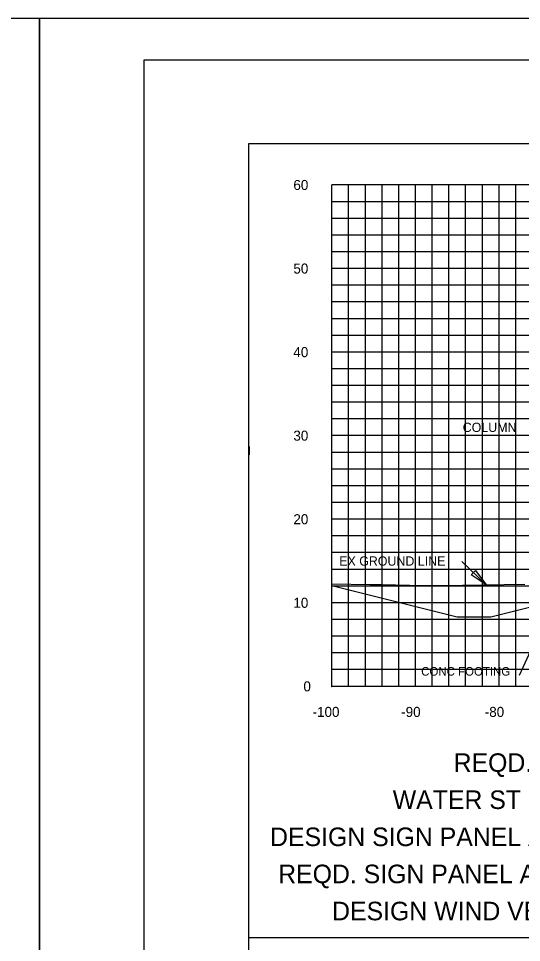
# Model space of a CAD drawing. Extents: x 2193008 to 2198143, y 1236112 to 1237864.
# Drawn here: x 2196227.2 to 2196287.4, y 1237227.5 to 1237338 of the extents above; entities that cross this region are included whole.
import ezdxf

# ---------------------------------------------------------------- set-up
doc = ezdxf.new("R2010")
doc.units = 0
for name, color, linetype in [('2', 7, 'Continuous'), ('3', 7, 'Continuous'), ('31', 7, 'Continuous'), ('60', 7, 'Continuous'), ('AXIS', 7, 'Continuous'), ('GSDIMS', 7, 'Continuous'), ('Level 1', 7, 'Continuous'), ('Level 55', 7, 'Continuous'), ('LIMT-CSLINE', 7, 'Continuous'), ('M-ROADS', 7, 'Continuous'), ('SHT-BNDRY', 7, 'Continuous')]:
    doc.layers.add(name, color=color, linetype=linetype)

msp = doc.modelspace()

# ---------------------------------------------------------------- linework, layer by layer
msp.add_lwpolyline([(2196254.71, 1237133.05), (2196554.71, 1237133.05), (2196554.71, 1237323.05), (2196254.71, 1237323.05)], close=True)
at = {"layer": '2'}
msp.add_lwpolyline([(2196254.82, 1237286.82), (2196254.81, 1237285.82)], dxfattribs=at)
msp.add_lwpolyline([(2196254.82, 1237286.82), (2196254.81, 1237285.82)], dxfattribs=at)
at = {"layer": '3'}
for p, q in [((2196280.25, 1237273.05), (2196283.15, 1237270.26)), ((2196287.15, 1237259.46), (2196289.57, 1237264.76))]:
    msp.add_line(p, q, dxfattribs=at)
at = {"layer": '60'}
for p, q in [((2196264.71, 1237258.11), (2196264.71, 1237318.11)), ((2196264.65, 1237298.11), (2196264.71, 1237298.11)), ((2196264.65, 1237288.11), (2196264.71, 1237288.11)), ((2196264.65, 1237278.11), (2196264.71, 1237278.11)), ((2196279.71, 1237266.4), (2196264.71, 1237270.15)), ((2196264.65, 1237268.11), (2196264.71, 1237268.11)), ((2196264.65, 1237258.11), (2196264.71, 1237258.11)), ((2196264.71, 1237258.05), (2196264.71, 1237258.11)), ((2196394.71, 1237258.11), (2196264.71, 1237258.11)), ((2196274.71, 1237258.05), (2196274.71, 1237258.11)), ((2196284.71, 1237258.05), (2196284.71, 1237258.11))]:
    msp.add_line(p, q, dxfattribs=at)
msp.add_lwpolyline([(2196294.22, 1237269.03), (2196283.72, 1237266.4), (2196279.71, 1237266.4)], dxfattribs=at)
at = {"layer": 'AXIS'}
msp.add_line((2196254.71, 1237243.04), (2196254.71, 1237243.05), dxfattribs=at)
at = {"layer": 'GSDIMS'}
msp.add_lwpolyline([(2196283.15, 1237270.26), (2196281.38, 1237271.47), (2196281.88, 1237271.97)], close=True, dxfattribs=at)
at = {"layer": 'Level 1'}
msp.add_line((2196254.71, 1237228.05), (2196554.71, 1237228.05), dxfattribs=at)
at = {"layer": 'M-ROADS'}
for p, q in [((2196264.71, 1237258.11), (2196264.71, 1237318.11)), ((2196394.71, 1237318.11), (2196264.71, 1237318.11)), ((2196266.71, 1237258.11), (2196266.71, 1237318.11)), ((2196268.71, 1237258.11), (2196268.71, 1237318.11)), ((2196270.71, 1237258.11), (2196270.71, 1237318.11)), ((2196272.71, 1237258.11), (2196272.71, 1237318.11)), ((2196274.71, 1237258.11), (2196274.71, 1237318.11)), ((2196276.71, 1237258.11), (2196276.71, 1237318.11)), ((2196278.71, 1237258.11), (2196278.71, 1237318.11)), ((2196280.71, 1237258.11), (2196280.71, 1237318.11)), ((2196282.71, 1237258.11), (2196282.71, 1237318.11)), ((2196284.71, 1237258.11), (2196284.71, 1237318.11)), ((2196286.71, 1237258.11), (2196286.71, 1237318.11)), ((2196394.71, 1237316.11), (2196264.71, 1237316.11)), ((2196394.71, 1237314.11), (2196264.71, 1237314.11)), ((2196394.71, 1237312.11), (2196264.71, 1237312.11)), ((2196394.71, 1237310.11), (2196264.71, 1237310.11)), ((2196394.71, 1237308.11), (2196264.71, 1237308.11)), ((2196394.71, 1237306.11), (2196264.71, 1237306.11)), ((2196394.71, 1237304.11), (2196264.71, 1237304.11)), ((2196394.71, 1237302.11), (2196264.71, 1237302.11)), ((2196394.71, 1237300.11), (2196264.71, 1237300.11)), ((2196394.71, 1237298.11), (2196264.71, 1237298.11)), ((2196394.71, 1237296.11), (2196264.71, 1237296.11)), ((2196394.71, 1237294.11), (2196264.71, 1237294.11)), ((2196394.71, 1237292.11), (2196264.71, 1237292.11)), ((2196394.71, 1237290.11), (2196264.71, 1237290.11)), ((2196394.71, 1237288.11), (2196264.71, 1237288.11)), ((2196394.71, 1237286.11), (2196264.71, 1237286.11)), ((2196394.71, 1237284.11), (2196264.71, 1237284.11)), ((2196394.71, 1237282.11), (2196264.71, 1237282.11)), ((2196394.71, 1237280.11), (2196264.71, 1237280.11)), ((2196394.71, 1237278.11), (2196264.71, 1237278.11)), ((2196394.71, 1237276.11), (2196264.71, 1237276.11)), ((2196394.71, 1237274.11), (2196264.71, 1237274.11)), ((2196394.71, 1237272.11), (2196264.71, 1237272.11)), ((2196394.71, 1237270.11), (2196264.71, 1237270.11)), ((2196394.71, 1237268.11), (2196264.71, 1237268.11)), ((2196394.71, 1237266.11), (2196264.71, 1237266.11)), ((2196394.71, 1237264.11), (2196264.71, 1237264.11)), ((2196394.71, 1237262.11), (2196264.71, 1237262.11)), ((2196394.71, 1237260.11), (2196264.71, 1237260.11)), ((2196394.71, 1237258.11), (2196264.71, 1237258.11))]:
    msp.add_line(p, q, dxfattribs=at)
for points in [[(2195889.71, 1237118.04), (2196229.71, 1237118.04), (2196229.71, 1237338.04), (2195889.71, 1237338.04)], [(2196229.71, 1237118.04), (2196569.71, 1237118.04), (2196569.71, 1237338.04), (2196229.71, 1237338.04)]]:
    msp.add_lwpolyline(points, close=True, dxfattribs=at)
msp.add_lwpolyline([(2196264.71, 1237270.38), (2196269.28, 1237270.31), (2196270.66, 1237270.29), (2196272.3, 1237270.25), (2196273.57, 1237270.21), (2196274.04, 1237270.21), (2196277.81, 1237270.16), (2196287.8, 1237270.35)], dxfattribs=at)
at = {"layer": 'SHT-BNDRY'}
msp.add_lwpolyline([(2196242.21, 1237123.04), (2196564.71, 1237123.04), (2196564.71, 1237333.04), (2196242.21, 1237333.04)], close=True, dxfattribs=at)

# ---------------------------------------------------------------- texts
at = {"layer": '31'}
for s, p in [('60', (2196260.1, 1237317.51)), ('50', (2196260.1, 1237307.51)), ('40', (2196260.1, 1237297.51)), ('30', (2196260.1, 1237287.51)), ('20', (2196260.1, 1237277.51)), ('10', (2196260.1, 1237267.51)), ('0', (2196261.3, 1237257.51))]:
    msp.add_text(s, height=1.2, dxfattribs=at).set_placement(p)
at = {"layer": 'Level 55'}
for s, height, p in [('COLUMN', 1.11, (2196280.36, 1237288.55)), ('EX GROUND LINE', 1.1105, (2196265.58, 1237272.55)), ('CONC FOOTING', 1.0246, (2196275.39, 1237259.39)), ('REQD. OHSB-10', 2.2209, (2196279.27, 1237247.87)), ('WATER ST STA. 803+85', 2.2209, (2196271.99, 1237243.43)), ('DESIGN SIGN PANEL AREA = 177.50 S.F.', 2.2209, (2196257.31, 1237238.99)), ('REQD. SIGN PANEL AREA = 177.50 S.F.', 2.2209, (2196258.28, 1237234.55)), ('DESIGN WIND VELOCITY 100 MPH', 2.2209, (2196264.73, 1237230.11))]:
    msp.add_text(s, height=height, dxfattribs=at).set_placement(p)
at = {"layer": 'LIMT-CSLINE'}
for s, p in [('-100', (2196262.4, 1237254.45)), ('-90', (2196273, 1237254.45)), ('-80', (2196283, 1237254.45))]:
    msp.add_text(s, height=1.2, dxfattribs=at).set_placement(p)

doc.saveas('drawing.dxf')
